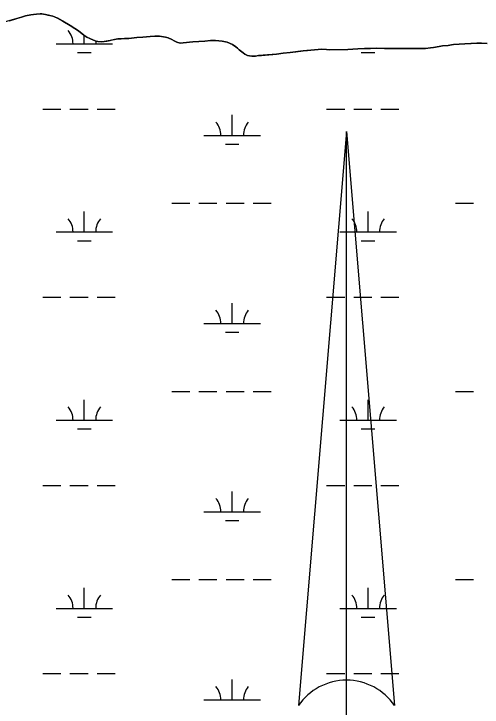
# Model space of a CAD drawing. Extents: x 3177185 to 3215018, y 812988 to 838321.
# Drawn here: x 3210913 to 3211742, y 834627 to 835852 of the extents above; entities that cross this region are included whole.
import ezdxf

# ---------------------------------------------------------------- set-up
doc = ezdxf.new("R2010")
doc.units = 0
for name, color, linetype in [('V-ANNO-SYMB', 7, 'Continuous'), ('V-SITE-VEGE', 7, 'Continuous'), ('V-TOPO-SHOR', 7, 'Continuous'), ('V-WETL-SWMP', 7, 'Continuous')]:
    doc.layers.add(name, color=color, linetype=linetype)

msp = doc.modelspace()

# ---------------------------------------------------------------- linework, layer by layer
at = {"layer": 'V-ANNO-SYMB'}
for p, q in [((3211501.8, 835644.5), (3211416.8, 834629.5)), ((3211501.8, 835644.5), (3211586.8, 834629.5)), ((3211501.8, 834674.5), (3211501.8, 835644.5)), ((3211501.8, 835644.5), (3211586.8, 834629.5)), ((3211501.8, 834674.5), (3211501.8, 835644.5)), ((3211501.8, 834414.5), (3211501.8, 834674.5))]:
    msp.add_line(p, q, dxfattribs=at)
for start, end in [(90, 145.7945), (34.2055, 90), (34.2055, 89.9888)]:
    msp.add_arc((3211501.8, 834571.7), 102.8, start, end, dxfattribs=at)
at = {"layer": 'V-SITE-VEGE'}
for p, q in [((3210943.3, 835850.4), (3210934.1, 835848.6)), ((3210948.3, 835851.3), (3210943.3, 835850.4)), ((3210953.5, 835851.9), (3210948.3, 835851.3)), ((3210959.9, 835852.3), (3210953.5, 835851.9)), ((3210962.9, 835852.4), (3210959.9, 835852.3)), ((3210969.5, 835851.4), (3210962.9, 835852.4)), ((3210977.4, 835849.2), (3210969.5, 835851.4)), ((3210982.2, 835848.1), (3210977.4, 835849.2)), ((3210926.9, 835846.7), (3210896.2, 835837.4)), ((3210934.1, 835848.6), (3210926.9, 835846.7)), ((3210985.6, 835847.1), (3210982.2, 835848.1)), ((3210990.4, 835844.5), (3210985.6, 835847.1)), ((3211013.1, 835831.8), (3210990.4, 835844.5)), ((3211028.1, 835822.1), (3211013.1, 835831.8)), ((3211037.4, 835814.8), (3211028.1, 835822.1)), ((3211042.6, 835811.4), (3211037.4, 835814.8)), ((3211154.8, 835812.4), (3211141.4, 835811.2)), ((3211163, 835813.1), (3211154.8, 835812.4)), ((3211170.8, 835812.9), (3211163, 835813.1)), ((3211181.7, 835811.2), (3211170.8, 835812.9)), ((3211047.6, 835808.8), (3211042.6, 835811.4)), ((3211054.6, 835805.7), (3211047.6, 835808.8)), ((3211059.2, 835803.9), (3211054.6, 835805.7)), ((3211062.2, 835803.3), (3211059.2, 835803.9)), ((3211068.9, 835802.9), (3211062.2, 835803.3)), ((3211073.3, 835803.4), (3211068.9, 835802.9)), ((3211084, 835805.2), (3211073.3, 835803.4)), ((3211091.6, 835807.3), (3211084, 835805.2)), ((3211097.6, 835808.3), (3211091.6, 835807.3)), ((3211103, 835808.5), (3211097.6, 835808.3)), ((3211109.2, 835808.6), (3211103, 835808.5)), ((3211116.8, 835808.8), (3211109.2, 835808.6)), ((3211131.2, 835810.5), (3211116.8, 835808.8)), ((3211141.4, 835811.2), (3211131.2, 835810.5)), ((3211186.5, 835809.8), (3211181.7, 835811.2)), ((3211193.1, 835806.8), (3211186.5, 835809.8)), ((3211197.1, 835804.5), (3211193.1, 835806.8)), ((3211201.7, 835802.5), (3211197.1, 835804.5)), ((3211207.9, 835800.3), (3211201.7, 835802.5)), ((3211212.9, 835801), (3211207.9, 835800.3)), ((3211240.7, 835803.7), (3211212.9, 835801)), ((3211251.5, 835804), (3211240.7, 835803.7)), ((3211261.1, 835805), (3211251.5, 835804)), ((3211269.9, 835805.3), (3211261.1, 835805)), ((3211281.7, 835804.1), (3211269.9, 835805.3)), ((3211290.9, 835802.2), (3211281.7, 835804.1)), ((3211300.4, 835798.1), (3211290.9, 835802.2)), ((3211732.1, 835800.5), (3211711.3, 835799.6)), ((3211750.7, 835800.2), (3211732.1, 835800.5)), ((3211306, 835794.1), (3211300.4, 835798.1)), ((3211309, 835791.7), (3211306, 835794.1)), ((3211312.2, 835788.9), (3211309, 835791.7)), ((3211316.7, 835785.5), (3211312.2, 835788.9)), ((3211444.9, 835788.5), (3211425.3, 835786.8)), ((3211458.1, 835789.7), (3211444.9, 835788.5)), ((3211466.7, 835789.4), (3211458.1, 835789.7)), ((3211472.3, 835789), (3211466.7, 835789.4)), ((3211504.1, 835789.2), (3211472.3, 835789)), ((3211533.9, 835791), (3211504.1, 835789.2)), ((3211544.5, 835791.4), (3211533.9, 835791)), ((3211555.3, 835791.5), (3211544.5, 835791.4)), ((3211568.9, 835791.2), (3211555.3, 835791.5)), ((3211572.9, 835791), (3211568.9, 835791.2)), ((3211614.5, 835791), (3211572.9, 835791)), ((3211625.1, 835790.9), (3211614.5, 835791)), ((3211633.7, 835791.3), (3211625.1, 835790.9)), ((3211641.4, 835791.4), (3211633.7, 835791.3)), ((3211650.5, 835792.4), (3211641.4, 835791.4)), ((3211655.7, 835792.9), (3211650.5, 835792.4)), ((3211665.5, 835794.7), (3211655.7, 835792.9)), ((3211671.7, 835795.6), (3211665.5, 835794.7)), ((3211681.5, 835796.6), (3211671.7, 835795.6)), ((3211691.3, 835798.1), (3211681.5, 835796.6)), ((3211711.3, 835799.6), (3211691.3, 835798.1)), ((3211321.7, 835781.4), (3211316.7, 835785.5)), ((3211326.9, 835778.8), (3211321.7, 835781.4)), ((3211330.1, 835778), (3211326.9, 835778.8)), ((3211334.3, 835777.4), (3211330.1, 835778)), ((3211341.1, 835777.7), (3211334.3, 835777.4)), ((3211346.3, 835778.5), (3211341.1, 835777.7)), ((3211377.7, 835781.3), (3211346.3, 835778.5)), ((3211389.5, 835782.6), (3211377.7, 835781.3)), ((3211401.9, 835784.2), (3211389.5, 835782.6)), ((3211425.3, 835786.8), (3211401.9, 835784.2))]:
    msp.add_line(p, q, dxfattribs=at)
at = {"layer": 'V-TOPO-SHOR'}
for points in [[(3210905.6, 835840.2), (3210918.8, 835844.3), (3210926.9, 835846.7), (3210934.1, 835848.6), (3210943.3, 835850.4), (3210948.3, 835851.3), (3210953.5, 835851.9), (3210959.9, 835852.3), (3210962.9, 835852.4), (3210965.9, 835852), (3210969.5, 835851.4), (3210973.7, 835850.2), (3210977.4, 835849.2), (3210982.2, 835848.1), (3210985.6, 835847.1), (3210990.4, 835844.5), (3211000, 835839.2), (3211013.1, 835831.8), (3211021.1, 835826.7), (3211028.1, 835822.1), (3211037.4, 835814.8), (3211042.6, 835811.4), (3211047.6, 835808.8), (3211054.6, 835805.7), (3211059.2, 835803.9), (3211062.2, 835803.3), (3211068.9, 835802.9), (3211073.3, 835803.4), (3211077.9, 835804.2), (3211084, 835805.2), (3211087.8, 835806.2), (3211091.6, 835807.3), (3211097.6, 835808.3), (3211103, 835808.5), (3211109.2, 835808.6)], [(3211109.2, 835808.6), (3211116.8, 835808.8), (3211131.2, 835810.5), (3211141.4, 835811.2), (3211154.8, 835812.4), (3211163, 835813.1), (3211170.8, 835812.9), (3211181.7, 835811.2), (3211186.5, 835809.8), (3211193.1, 835806.8), (3211197.1, 835804.5), (3211201.7, 835802.5), (3211207.9, 835800.3), (3211212.9, 835801), (3211229.9, 835802.7), (3211240.7, 835803.7), (3211251.5, 835804), (3211261.1, 835805), (3211269.9, 835805.3), (3211281.7, 835804.1), (3211290.9, 835802.2), (3211300.4, 835798.1), (3211306, 835794.1), (3211309, 835791.7), (3211312.2, 835788.9), (3211316.7, 835785.5), (3211319.1, 835783.6), (3211321.7, 835781.4), (3211326.9, 835778.8), (3211330.1, 835778), (3211334.3, 835777.4), (3211341.1, 835777.7), (3211346.3, 835778.5), (3211351.7, 835778.9), (3211357.7, 835779.6), (3211377.7, 835781.3), (3211389.5, 835782.6), (3211401.9, 835784.2), (3211412.1, 835785.3), (3211425.3, 835786.8), (3211433.1, 835787.4), (3211444.9, 835788.5), (3211451.7, 835789.1), (3211458.1, 835789.7), (3211466.7, 835789.4), (3211472.3, 835789), (3211491.7, 835789.1), (3211504.1, 835789.2), (3211521.9, 835790.3), (3211533.9, 835791), (3211544.5, 835791.4), (3211555.3, 835791.5), (3211568.9, 835791.2), (3211572.9, 835791), (3211580.5, 835791), (3211602.3, 835791), (3211614.5, 835791), (3211625.1, 835790.9), (3211633.7, 835791.3), (3211641.3, 835791.4), (3211650.5, 835792.4), (3211655.7, 835792.9), (3211665.5, 835794.7), (3211671.7, 835795.6), (3211681.5, 835796.6), (3211687.3, 835797.5), (3211691.3, 835798.1), (3211711.3, 835799.6), (3211722.3, 835800.1), (3211732.1, 835800.5), (3211740.7, 835800.4), (3211750.7, 835800.2)]]:
    msp.add_lwpolyline(points, dxfattribs=at)
at = {"layer": 'V-WETL-SWMP'}
for p, q in [((3210943.3, 835850.4), (3210934.1, 835848.6)), ((3210948.3, 835851.3), (3210943.3, 835850.4)), ((3210953.5, 835851.9), (3210948.3, 835851.3)), ((3210959.9, 835852.3), (3210953.5, 835851.9)), ((3210962.9, 835852.4), (3210959.9, 835852.3)), ((3210965.9, 835852), (3210962.9, 835852.4)), ((3210969.5, 835851.4), (3210965.9, 835852)), ((3210973.7, 835850.2), (3210969.5, 835851.4)), ((3210977.4, 835849.2), (3210973.7, 835850.2)), ((3210982.2, 835848.1), (3210977.4, 835849.2)), ((3210918.8, 835844.3), (3210905.6, 835840.2)), ((3210926.9, 835846.7), (3210918.8, 835844.3)), ((3210934.1, 835848.6), (3210926.9, 835846.7)), ((3210985.6, 835847.1), (3210982.2, 835848.1)), ((3210990.4, 835844.5), (3210985.6, 835847.1)), ((3211000, 835839.2), (3210990.4, 835844.5)), ((3211013.1, 835831.8), (3211000, 835839.2)), ((3211021.1, 835826.7), (3211013.1, 835831.8)), ((3211028.1, 835822.1), (3211021.1, 835826.7)), ((3211037.4, 835814.8), (3211028.1, 835822.1)), ((3211042.6, 835811.4), (3211037.4, 835814.8)), ((3211038.1, 835799.5), (3211038.1, 835814.3)), ((3211154.8, 835812.4), (3211141.4, 835811.2)), ((3211163, 835813.1), (3211154.8, 835812.4)), ((3211170.8, 835812.9), (3211163, 835813.1)), ((3211181.7, 835811.2), (3211170.8, 835812.9)), ((3211047.6, 835808.8), (3211042.6, 835811.4)), ((3211054.6, 835805.7), (3211047.6, 835808.8)), ((3211059.2, 835803.9), (3211054.6, 835805.7)), ((3211062.2, 835803.3), (3211059.2, 835803.9)), ((3211068.9, 835802.9), (3211062.2, 835803.3)), ((3211073.3, 835803.4), (3211068.9, 835802.9)), ((3211077.9, 835804.2), (3211073.3, 835803.4)), ((3211084, 835805.2), (3211077.9, 835804.2)), ((3211091.6, 835807.3), (3211084, 835805.2)), ((3211097.6, 835808.3), (3211091.6, 835807.3)), ((3211103, 835808.5), (3211097.6, 835808.3)), ((3211109.2, 835808.6), (3211103, 835808.5)), ((3211116.8, 835808.8), (3211109.2, 835808.6)), ((3211131.2, 835810.5), (3211116.8, 835808.8)), ((3211141.4, 835811.2), (3211131.2, 835810.5)), ((3211186.5, 835809.8), (3211181.7, 835811.2)), ((3211193.1, 835806.8), (3211186.5, 835809.8)), ((3211197.1, 835804.5), (3211193.1, 835806.8)), ((3211201.7, 835802.5), (3211197.1, 835804.5)), ((3211207.9, 835800.3), (3211201.7, 835802.5)), ((3211212.9, 835801), (3211207.9, 835800.3)), ((3211229.9, 835802.7), (3211212.9, 835801)), ((3211240.7, 835803.7), (3211229.9, 835802.7)), ((3211251.5, 835804), (3211240.7, 835803.7)), ((3211261.1, 835805), (3211251.5, 835804)), ((3211269.9, 835805.3), (3211261.1, 835805)), ((3211281.7, 835804.1), (3211269.9, 835805.3)), ((3211290.9, 835802.2), (3211281.7, 835804.1)), ((3211300.4, 835798.1), (3211290.9, 835802.2)), ((3211722.3, 835800.1), (3211711.3, 835799.6)), ((3211732.1, 835800.5), (3211722.3, 835800.1)), ((3211740.7, 835800.4), (3211732.1, 835800.5)), ((3211750.7, 835800.2), (3211740.7, 835800.4)), ((3210988.1, 835799.5), (3211088.1, 835799.5)), ((3211306, 835794.1), (3211300.4, 835798.1)), ((3211309, 835791.7), (3211306, 835794.1)), ((3211312.2, 835788.9), (3211309, 835791.7)), ((3211316.7, 835785.5), (3211312.2, 835788.9)), ((3211444.9, 835788.5), (3211433.1, 835787.4)), ((3211451.7, 835789.1), (3211444.9, 835788.5)), ((3211458.1, 835789.7), (3211451.7, 835789.1)), ((3211466.7, 835789.4), (3211458.1, 835789.7)), ((3211472.3, 835789), (3211466.7, 835789.4)), ((3211504.1, 835789.2), (3211472.3, 835789)), ((3211521.9, 835790.3), (3211504.1, 835789.2)), ((3211533.9, 835791), (3211521.9, 835790.3)), ((3211544.5, 835791.4), (3211533.9, 835791)), ((3211555.3, 835791.5), (3211544.5, 835791.4)), ((3211568.9, 835791.2), (3211555.3, 835791.5)), ((3211572.9, 835791), (3211568.9, 835791.2)), ((3211580.5, 835791), (3211572.9, 835791)), ((3211602.3, 835791), (3211580.5, 835791)), ((3211614.5, 835791), (3211602.3, 835791)), ((3211625.1, 835790.9), (3211614.5, 835791)), ((3211633.7, 835791.3), (3211625.1, 835790.9)), ((3211641.3, 835791.4), (3211633.7, 835791.3)), ((3211650.5, 835792.4), (3211641.3, 835791.4)), ((3211655.7, 835792.9), (3211650.5, 835792.4)), ((3211665.5, 835794.7), (3211655.7, 835792.9)), ((3211671.7, 835795.6), (3211665.5, 835794.7)), ((3211681.5, 835796.6), (3211671.7, 835795.6)), ((3211687.3, 835797.5), (3211681.5, 835796.6)), ((3211691.3, 835798.1), (3211687.3, 835797.5)), ((3211711.3, 835799.6), (3211691.3, 835798.1)), ((3211026.1, 835784.1), (3211050.1, 835784.1)), ((3211319.1, 835783.6), (3211316.7, 835785.5)), ((3211321.7, 835781.4), (3211319.1, 835783.6)), ((3211326.9, 835778.8), (3211321.7, 835781.4)), ((3211330.1, 835778), (3211326.9, 835778.8)), ((3211334.3, 835777.4), (3211330.1, 835778)), ((3211341.1, 835777.7), (3211334.3, 835777.4)), ((3211346.3, 835778.5), (3211341.1, 835777.7)), ((3211351.7, 835778.9), (3211346.3, 835778.5)), ((3211357.7, 835779.6), (3211351.7, 835778.9)), ((3211377.7, 835781.3), (3211357.7, 835779.6)), ((3211389.5, 835782.6), (3211377.7, 835781.3)), ((3211401.9, 835784.2), (3211389.5, 835782.6)), ((3211412.1, 835785.3), (3211401.9, 835784.2)), ((3211425.3, 835786.8), (3211412.1, 835785.3)), ((3211433.1, 835787.4), (3211425.3, 835786.8)), ((3211528, 835784.1), (3211552, 835784.1)), ((3210964.7, 835684.1), (3210996.7, 835684.1)), ((3211012.7, 835684.1), (3211044.7, 835684.1)), ((3211060.7, 835684.1), (3211092.7, 835684.1)), ((3211466.6, 835684.1), (3211498.6, 835684.1)), ((3211514.6, 835684.1), (3211546.6, 835684.1)), ((3211562.6, 835684.1), (3211594.6, 835684.1)), ((3211299.6, 835637.6), (3211299.6, 835673.6)), ((3211249.6, 835637.6), (3211349.6, 835637.6)), ((3211287.6, 835622.2), (3211311.6, 835622.2)), ((3211192.7, 835517.6), (3211224.7, 835517.6)), ((3211240.7, 835517.6), (3211272.7, 835517.6)), ((3211288.7, 835517.6), (3211320.7, 835517.6)), ((3211336.7, 835517.6), (3211368.7, 835517.6)), ((3211694.6, 835517.6), (3211726.6, 835517.6)), ((3211038.1, 835466.8), (3211038.1, 835502.8)), ((3211540, 835466.8), (3211540, 835502.8)), ((3210988.1, 835466.8), (3211088.1, 835466.8)), ((3211490, 835466.8), (3211590, 835466.8)), ((3211026.1, 835451.4), (3211050.1, 835451.4)), ((3211528, 835451.4), (3211552, 835451.4)), ((3210964.7, 835351.4), (3210996.7, 835351.4)), ((3211012.7, 835351.4), (3211044.7, 835351.4)), ((3211060.7, 835351.4), (3211092.7, 835351.4)), ((3211466.6, 835351.4), (3211498.6, 835351.4)), ((3211514.6, 835351.4), (3211546.6, 835351.4)), ((3211562.6, 835351.4), (3211594.6, 835351.4)), ((3211299.6, 835305), (3211299.6, 835341)), ((3211249.6, 835305), (3211349.6, 835305)), ((3211287.6, 835289.5), (3211311.6, 835289.5)), ((3211192.7, 835184.9), (3211224.7, 835184.9)), ((3211240.7, 835184.9), (3211272.7, 835184.9)), ((3211288.7, 835184.9), (3211320.7, 835184.9)), ((3211336.7, 835184.9), (3211368.7, 835184.9)), ((3211694.6, 835184.9), (3211726.6, 835184.9)), ((3211038.1, 835134.2), (3211038.1, 835170.2)), ((3211540, 835134.2), (3211540, 835170.2)), ((3210988.1, 835134.2), (3211088.1, 835134.2)), ((3211490, 835134.2), (3211590, 835134.2)), ((3211026.1, 835118.7), (3211050.1, 835118.7)), ((3211528, 835118.7), (3211552, 835118.7)), ((3210964.7, 835018.7), (3210996.7, 835018.7)), ((3211012.7, 835018.7), (3211044.7, 835018.7)), ((3211060.7, 835018.7), (3211092.7, 835018.7)), ((3211466.6, 835018.7), (3211498.6, 835018.7)), ((3211514.6, 835018.7), (3211546.6, 835018.7)), ((3211562.6, 835018.7), (3211594.6, 835018.7)), ((3211299.6, 834972.3), (3211299.6, 835008.3)), ((3211249.6, 834972.3), (3211349.6, 834972.3)), ((3211287.6, 834956.9), (3211311.6, 834956.9)), ((3211192.7, 834852.2), (3211224.7, 834852.2)), ((3211240.7, 834852.2), (3211272.7, 834852.2)), ((3211288.7, 834852.2), (3211320.7, 834852.2)), ((3211336.7, 834852.2), (3211368.7, 834852.2)), ((3211694.6, 834852.2), (3211726.6, 834852.2)), ((3211038.1, 834801.5), (3211038.1, 834837.5)), ((3211540, 834801.5), (3211540, 834837.5)), ((3210988.1, 834801.5), (3211088.1, 834801.5)), ((3211490, 834801.5), (3211590, 834801.5)), ((3211026.1, 834786.1), (3211050.1, 834786.1)), ((3211528, 834786.1), (3211552, 834786.1)), ((3210964.7, 834686.1), (3210996.7, 834686.1)), ((3211012.7, 834686.1), (3211044.7, 834686.1)), ((3211060.7, 834686.1), (3211092.7, 834686.1)), ((3211466.6, 834686.1), (3211498.6, 834686.1)), ((3211514.6, 834686.1), (3211546.6, 834686.1)), ((3211562.6, 834686.1), (3211594.6, 834686.1)), ((3211299.6, 834639.6), (3211299.6, 834675.6)), ((3211249.6, 834639.6), (3211349.6, 834639.6))]:
    msp.add_line(p, q, dxfattribs=at)
for centre, start, end in [((3210982.9, 835800), 359.2282, 40.7718), ((3211093.4, 835800), 173.1013, 180.7718), ((3211244.3, 835638.1), 359.2282, 40.7718), ((3211354.8, 835638.1), 139.2282, 180.7718), ((3210982.9, 835467.3), 359.2282, 40.7718), ((3211093.4, 835467.3), 139.2282, 180.7718), ((3211484.8, 835467.3), 359.2282, 40.7718), ((3211595.3, 835467.3), 139.2282, 180.7718), ((3211244.3, 835305.4), 359.2282, 40.7718), ((3211354.8, 835305.4), 139.2282, 180.7718), ((3210982.9, 835134.6), 359.2282, 40.7718), ((3211093.4, 835134.6), 139.2282, 180.7718), ((3211484.8, 835134.6), 359.2282, 40.7718), ((3211595.3, 835134.6), 139.2282, 180.7718), ((3211244.3, 834972.8), 359.2282, 40.7718), ((3211354.8, 834972.8), 139.2282, 180.7718), ((3210982.9, 834802), 359.2282, 40.7718), ((3211093.4, 834802), 139.2282, 180.7718), ((3211484.8, 834802), 359.2282, 40.7718), ((3211595.3, 834802), 139.2282, 180.7718), ((3211244.3, 834640.1), 359.2282, 40.7718), ((3211354.8, 834640.1), 139.2282, 180.7718)]:
    msp.add_arc(centre, 35.2, start, end, dxfattribs=at)

doc.saveas('drawing.dxf')
